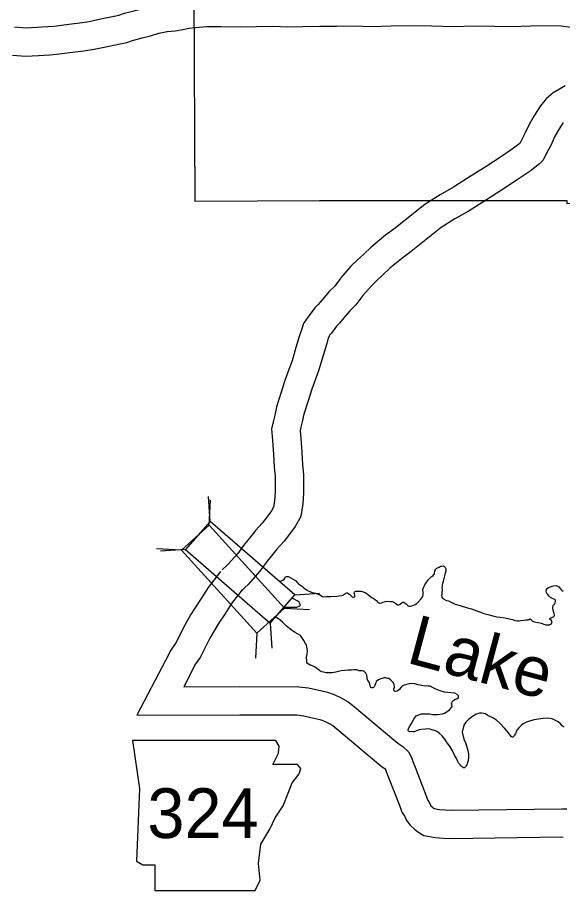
# Model space of a CAD drawing. Extents: x 1374139 to 1377472, y 1168351 to 1170484.
# Drawn here: x 1374736.9 to 1374794.6, y 1169898.3 to 1169990.8 of the extents above; entities that cross this region are included whole.
import ezdxf

# ---------------------------------------------------------------- set-up
doc = ezdxf.new("R2010")
doc.units = 0
doc.layers.add('Default', color=7, linetype='Continuous')

msp = doc.modelspace()

# ---------------------------------------------------------------- linework, layer by layer
at = {"layer": 'Default'}
for p, q in [((1374757.309, 1169937.416), (1374757.126, 1169940.05)), ((1374757.213, 1169937.021), (1374757.343, 1169939.658)), ((1374754.28, 1169934.361), (1374751.643, 1169934.49)), ((1374754.709, 1169934.429), (1374752.075, 1169934.247)), ((1374766.27, 1169929.617), (1374768.904, 1169929.8)), ((1374765.193, 1169928.22), (1374767.83, 1169928.091)), ((1374763.67, 1169926.63), (1374763.853, 1169923.996)), ((1374762.26, 1169925.56), (1374762.131, 1169922.923))]:
    msp.add_line(p, q, dxfattribs=at)
for points in [[(1374755.589, 1169993.37), (1374755.686, 1169971.353), (1374768.904, 1169971.419), (1374795.096, 1169971.426), (1374795.098, 1169971.109), (1374809.049, 1169971.278), (1374809.216, 1169958.075), (1374822.416, 1169958.154), (1374822.585, 1169944.915), (1374835.768, 1169945.049), (1374842.36, 1169945.115), (1374842.165, 1169958.33), (1374848.748, 1169958.388), (1374848.543, 1169971.594), (1374848.426, 1169998.104)], [(1374736.597, 1169989.802), (1374737.824, 1169989.72), (1374738.97, 1169989.768), (1374740.122, 1169989.849), (1374740.743, 1169989.898), (1374742.637, 1169990.127), (1374743.516, 1169990.246), (1374744.487, 1169990.39), (1374745.863, 1169990.687), (1374747.16, 1169990.936), (1374747.633, 1169991.052), (1374748.242, 1169991.263), (1374749.37, 1169991.538), (1374749.812, 1169991.659)], [(1374736.398, 1169986.808), (1374737.788, 1169986.716), (1374739.138, 1169986.773), (1374740.343, 1169986.857), (1374741.04, 1169986.912), (1374743.019, 1169987.151), (1374743.938, 1169987.276), (1374745.023, 1169987.437), (1374746.462, 1169987.747), (1374747.799, 1169988.004), (1374748.484, 1169988.171), (1374749.092, 1169988.383), (1374750.121, 1169988.633), (1374751.003, 1169988.875), (1374751.895, 1169989.136), (1374752.761, 1169989.328), (1374753.616, 1169989.406), (1374754.432, 1169989.548), (1374755.097, 1169989.662), (1374755.756, 1169989.737), (1374756.926, 1169989.843), (1374758.495, 1169989.856), (1374760.488, 1169989.8), (1374763.943, 1169989.897), (1374765.552, 1169989.831), (1374767.086, 1169989.854), (1374768.942, 1169989.868), (1374770.708, 1169989.892), (1374772.48, 1169989.926), (1374774.42, 1169989.859), (1374776.475, 1169989.905), (1374778.69, 1169989.939), (1374780.797, 1169989.924), (1374783.096, 1169989.838), (1374785.252, 1169989.913), (1374787.399, 1169989.888), (1374789.33, 1169989.851), (1374792.236, 1169989.948), (1374794.499, 1169989.905), (1374795.537, 1169989.794)], [(1374794.936, 1169983.574), (1374794.333, 1169983.214), (1374793.638, 1169982.834), (1374792.895, 1169982.169), (1374792.303, 1169981.445), (1374791.588, 1169980.353), (1374791.116, 1169979.48), (1374790.736, 1169978.643), (1374790.298, 1169977.817), (1374790.107, 1169977.451), (1374789.458, 1169976.965), (1374788.171, 1169976.087), (1374786.559, 1169975.027), (1374784.971, 1169974.027), (1374783.107, 1169972.831), (1374781.682, 1169972.027), (1374780.045, 1169970.977), (1374778.167, 1169969.478), (1374776.762, 1169968.382), (1374775.907, 1169967.723), (1374774.366, 1169966.485), (1374773.565, 1169965.709), (1374772.919, 1169965.119), (1374772.218, 1169964.445), (1374771.151, 1169963.207), (1374770.507, 1169962.342), (1374769.913, 1169961.772), (1374769.169, 1169960.892), (1374768.765, 1169960.399), (1374768.416, 1169960.027), (1374767.809, 1169959.225), (1374767.589, 1169958.958), (1374767.206, 1169958.378), (1374766.977, 1169957.725), (1374766.757, 1169957.017), (1374766.408, 1169955.834), (1374765.999, 1169954.437), (1374765.647, 1169953.515), (1374765.233, 1169952.353), (1374764.85, 1169951.089), (1374764.357, 1169949.561), (1374764.159, 1169948.663), (1374763.981, 1169947.959), (1374763.818, 1169947.206), (1374763.93, 1169946.008), (1374764.023, 1169944.508), (1374764.108, 1169943.173), (1374764.197, 1169942.214), (1374764.218, 1169941.22), (1374764.211, 1169940.55), (1374764.142, 1169939.607), (1374764.036, 1169938.93), (1374763.805, 1169938.516), (1374763.325, 1169937.864), (1374762.841, 1169937.239), (1374762.119, 1169936.432), (1374761.478, 1169935.651), (1374760.963, 1169935.015), (1374760.242, 1169934.024), (1374759.208, 1169932.836), (1374758.577, 1169932.264)], [(1374794.725, 1169979.669), (1374794.167, 1169978.816), (1374793.805, 1169978.145), (1374793.43, 1169977.319), (1374792.953, 1169976.421), (1374792.576, 1169975.697), (1374792.216, 1169975.283), (1374791.204, 1169974.524), (1374789.84, 1169973.594), (1374788.182, 1169972.504), (1374786.58, 1169971.495), (1374784.655, 1169970.26), (1374783.229, 1169969.456), (1374781.795, 1169968.536), (1374780.026, 1169967.123), (1374778.601, 1169966.011), (1374777.762, 1169965.365), (1374776.353, 1169964.233), (1374775.621, 1169963.524), (1374774.971, 1169962.93), (1374774.398, 1169962.379), (1374773.493, 1169961.33), (1374772.764, 1169960.35), (1374772.103, 1169959.716), (1374771.474, 1169958.972), (1374771.022, 1169958.421), (1374770.713, 1169958.091), (1374770.166, 1169957.368), (1374770.007, 1169957.175), (1374769.913, 1169957.032), (1374769.825, 1169956.783), (1374769.629, 1169956.148), (1374769.286, 1169954.987), (1374768.844, 1169953.479), (1374768.462, 1169952.477), (1374768.083, 1169951.414), (1374767.714, 1169950.194), (1374767.256, 1169948.776), (1374767.079, 1169947.971), (1374766.902, 1169947.272), (1374766.848, 1169947.024), (1374766.921, 1169946.24), (1374767.017, 1169944.696), (1374767.099, 1169943.408), (1374767.194, 1169942.385), (1374767.219, 1169941.236), (1374767.21, 1169940.424), (1374767.125, 1169939.265), (1374766.917, 1169937.938), (1374766.333, 1169936.889), (1374765.719, 1169936.056), (1374765.148, 1169935.318), (1374764.397, 1169934.479), (1374763.803, 1169933.755), (1374763.343, 1169933.188), (1374762.591, 1169932.154), (1374761.355, 1169930.733), (1374760.592, 1169930.041)], [(1374758.413, 1169932.09), (1374757.698, 1169931.196), (1374757.094, 1169930.411), (1374756.367, 1169929.233), (1374755.678, 1169928.227), (1374755.245, 1169927.517), (1374754.639, 1169926.431), (1374753.694, 1169924.554), (1374753.136, 1169923.781), (1374752.591, 1169922.691), (1374749.561, 1169916.882), (1374760.479, 1169916.918), (1374766.516, 1169916.902), (1374767.237, 1169916.813), (1374767.828, 1169916.683), (1374768.3, 1169916.566), (1374768.942, 1169916.418), (1374769.266, 1169916.315), (1374769.645, 1169916.142), (1374769.92, 1169915.996), (1374770.305, 1169915.773), (1374770.541, 1169915.6), (1374775.382, 1169911.523), (1374775.85, 1169911.212), (1374775.874, 1169911.188), (1374775.906, 1169911.126), (1374775.977, 1169910.93), (1374776.216, 1169910.288), (1374777.419, 1169907.243), (1374777.618, 1169906.609), (1374777.923, 1169906.152), (1374778.103, 1169905.739), (1374778.503, 1169905.215), (1374778.972, 1169904.818), (1374779.317, 1169904.539), (1374779.95, 1169904.145), (1374781.184, 1169903.906), (1374782.017, 1169903.851), (1374782.806, 1169903.809), (1374794.54, 1169903.974), (1374794.705, 1169903.97)], [(1374779.85, 1169930.204), (1374779.989, 1169930.555), (1374780.049, 1169930.676), (1374780.397, 1169931.207), (1374780.556, 1169931.377), (1374780.736, 1169931.528), (1374780.815, 1169931.578), (1374780.945, 1169931.689), (1374781.025, 1169931.779), (1374781.064, 1169931.839), (1374781.094, 1169931.919), (1374781.094, 1169931.959), (1374781.114, 1169932.11), (1374781.133, 1169932.18), (1374781.213, 1169932.34), (1374781.332, 1169932.461), (1374781.582, 1169932.581), (1374781.691, 1169932.621), (1374781.741, 1169932.652), (1374781.841, 1169932.672), (1374781.991, 1169932.692), (1374782.061, 1169932.672), (1374782.141, 1169932.632), (1374782.181, 1169932.572), (1374782.221, 1169932.543), (1374782.261, 1169932.442), (1374782.281, 1169932.382), (1374782.282, 1169932.282), (1374782.272, 1169932.142), (1374782.223, 1169931.912), (1374782.123, 1169931.641), (1374782.054, 1169931.351), (1374782.005, 1169931.05), (1374781.936, 1169930.83), (1374781.896, 1169930.659), (1374781.867, 1169930.389), (1374781.878, 1169930.179), (1374781.869, 1169929.858), (1374781.859, 1169929.678), (1374781.84, 1169929.558), (1374781.85, 1169929.438), (1374781.88, 1169929.318), (1374781.96, 1169929.228), (1374782.34, 1169929.048), (1374782.55, 1169928.989), (1374783.28, 1169928.63), (1374783.57, 1169928.57), (1374784.35, 1169928.322), (1374784.57, 1169928.262), (1374784.989, 1169928.153), (1374785.269, 1169928.033), (1374785.729, 1169927.874), (1374785.939, 1169927.784), (1374786.319, 1169927.655), (1374786.719, 1169927.546), (1374787.248, 1169927.407), (1374787.698, 1169927.318), (1374788.008, 1169927.268), (1374788.547, 1169927.189), (1374788.987, 1169927.1), (1374789.347, 1169927.011), (1374789.587, 1169926.921), (1374789.866, 1169926.892), (1374790.056, 1169926.882), (1374790.216, 1169926.912), (1374790.585, 1169926.953), (1374790.755, 1169926.984), (1374790.985, 1169926.994), (1374791.064, 1169927.014), (1374791.144, 1169927.035), (1374791.214, 1169927.075), (1374791.304, 1169927.035), (1374791.364, 1169926.935), (1374791.474, 1169926.845), (1374791.674, 1169926.775), (1374792.074, 1169926.706), (1374792.384, 1169926.617), (1374792.664, 1169926.517), (1374792.884, 1169926.458), (1374793.233, 1169926.458), (1374793.483, 1169926.549), (1374793.522, 1169926.659), (1374793.502, 1169926.879), (1374793.322, 1169927.019), (1374793.291, 1169927.039), (1374793.301, 1169927.129), (1374793.411, 1169927.2), (1374793.67, 1169927.31), (1374793.75, 1169927.381), (1374793.78, 1169927.471), (1374793.759, 1169927.681), (1374793.689, 1169927.841), (1374793.638, 1169928.011), (1374793.618, 1169928.251), (1374793.667, 1169928.492), (1374793.796, 1169928.642), (1374793.866, 1169928.793), (1374793.905, 1169928.943), (1374793.905, 1169929.063), (1374793.815, 1169929.153), (1374793.655, 1169929.203)], [(1374764.735, 1169930.983), (1374764.768, 1169931.033), (1374764.838, 1169931.114), (1374764.967, 1169931.174), (1374765.057, 1169931.194), (1374765.137, 1169931.234), (1374765.206, 1169931.345)], [(1374765.206, 1169931.345), (1374765.276, 1169931.495), (1374765.336, 1169931.555), (1374765.426, 1169931.585), (1374765.575, 1169931.566), (1374765.795, 1169931.466), (1374766.025, 1169931.336), (1374766.346, 1169931.137), (1374766.576, 1169930.907), (1374766.726, 1169930.757), (1374767.106, 1169930.518), (1374767.176, 1169930.458), (1374767.256, 1169930.378), (1374767.427, 1169930.238), (1374767.437, 1169930.238), (1374767.617, 1169930.088), (1374767.797, 1169930.008), (1374768.187, 1169929.859), (1374768.317, 1169929.829), (1374768.696, 1169929.74), (1374768.836, 1169929.68), (1374768.886, 1169929.65), (1374769.026, 1169929.561), (1374769.216, 1169929.471), (1374769.386, 1169929.431), (1374769.646, 1169929.442), (1374769.756, 1169929.462), (1374770.085, 1169929.443), (1374770.345, 1169929.503), (1374770.535, 1169929.464), (1374770.944, 1169929.525), (1374771.283, 1169929.565), (1374771.403, 1169929.606), (1374771.483, 1169929.666), (1374771.603, 1169929.746), (1374771.652, 1169929.776), (1374771.692, 1169929.807), (1374771.782, 1169929.857), (1374771.872, 1169929.827), (1374772.022, 1169929.727), (1374772.122, 1169929.657), (1374772.182, 1169929.597), (1374772.302, 1169929.487), (1374772.352, 1169929.437), (1374772.432, 1169929.388), (1374772.512, 1169929.378), (1374772.632, 1169929.428), (1374772.642, 1169929.548), (1374772.611, 1169929.748), (1374772.571, 1169929.848), (1374772.611, 1169929.919), (1374772.661, 1169929.969), (1374772.76, 1169930.029), (1374773.17, 1169930.02), (1374773.31, 1169930.01), (1374773.539, 1169929.961), (1374773.809, 1169929.841), (1374773.989, 1169929.701), (1374774.3, 1169929.462), (1374774.44, 1169929.362), (1374774.57, 1169929.272), (1374774.8, 1169929.122), (1374774.98, 1169928.993), (1374775.06, 1169928.883), (1374775.13, 1169928.823), (1374775.27, 1169928.763), (1374775.31, 1169928.763), (1374775.45, 1169928.793), (1374775.65, 1169928.854), (1374775.889, 1169928.914), (1374776.099, 1169928.945), (1374776.388, 1169928.935), (1374776.598, 1169928.916), (1374776.718, 1169928.886), (1374776.848, 1169928.806), (1374776.908, 1169928.756), (1374777.198, 1169928.577), (1374777.298, 1169928.567), (1374777.418, 1169928.637), (1374777.577, 1169928.758), (1374777.647, 1169928.818), (1374777.717, 1169928.868), (1374777.807, 1169928.868), (1374777.877, 1169928.829), (1374778.097, 1169928.669), (1374778.177, 1169928.569), (1374778.227, 1169928.519), (1374778.357, 1169928.439), (1374778.487, 1169928.419), (1374778.667, 1169928.48), (1374779.016, 1169928.611), (1374779.215, 1169928.721), (1374779.295, 1169928.771), (1374779.444, 1169928.952), (1374779.494, 1169929.032), (1374779.624, 1169929.173), (1374779.852, 1169929.454), (1374779.872, 1169929.584), (1374779.892, 1169929.764), (1374779.881, 1169929.904), (1374779.85, 1169930.204)], [(1374760.755, 1169930.215), (1374760.058, 1169929.344), (1374759.566, 1169928.704), (1374758.882, 1169927.597), (1374758.198, 1169926.597), (1374757.836, 1169926.004), (1374757.29, 1169925.025), (1374756.267, 1169922.992), (1374755.711, 1169922.222), (1374755.263, 1169921.326), (1374754.518, 1169919.898), (1374760.478, 1169919.918), (1374766.704, 1169919.901), (1374767.742, 1169919.773), (1374768.51, 1169919.605), (1374768.998, 1169919.484), (1374769.734, 1169919.315), (1374770.35, 1169919.119), (1374770.971, 1169918.834), (1374771.376, 1169918.621), (1374771.951, 1169918.286), (1374772.396, 1169917.959), (1374777.185, 1169913.927), (1374777.737, 1169913.559), (1374778.314, 1169913.003), (1374778.663, 1169912.325), (1374778.794, 1169911.961), (1374779.017, 1169911.363), (1374780.248, 1169908.245), (1374780.351, 1169907.919), (1374780.567, 1169907.595), (1374780.703, 1169907.282), (1374780.882, 1169907.131), (1374781.058, 1169906.989), (1374781.065, 1169906.985), (1374781.57, 1169906.887), (1374782.195, 1169906.845), (1374782.864, 1169906.81), (1374794.558, 1169906.975), (1374795.088, 1169906.961)], [(1374793.655, 1169929.203), (1374793.485, 1169929.272), (1374793.355, 1169929.342), (1374793.215, 1169929.482), (1374793.075, 1169929.652), (1374792.984, 1169929.772), (1374792.934, 1169929.912), (1374792.914, 1169930.052), (1374792.933, 1169930.152), (1374792.953, 1169930.202), (1374793.023, 1169930.293), (1374793.142, 1169930.393), (1374793.342, 1169930.484), (1374793.532, 1169930.544), (1374793.671, 1169930.595), (1374793.961, 1169930.605), (1374794.111, 1169930.555), (1374794.241, 1169930.466), (1374794.431, 1169930.276), (1374794.551, 1169930.136), (1374794.711, 1169930.026)], [(1374765.035, 1169928.34), (1374765.484, 1169928.331), (1374765.784, 1169928.322), (1374766.303, 1169928.333), (1374766.313, 1169928.333), (1374766.513, 1169928.334), (1374766.583, 1169928.354), (1374766.763, 1169928.414), (1374766.862, 1169928.455), (1374766.862, 1169928.555), (1374766.832, 1169928.725), (1374766.761, 1169928.865), (1374766.611, 1169928.975), (1374766.071, 1169929.234), (1374765.914, 1169929.261)], [(1374774.025, 1169920.56), (1374773.954, 1169920.73), (1374773.934, 1169920.88), (1374773.903, 1169921.12), (1374773.803, 1169921.34), (1374773.663, 1169921.48), (1374773.662, 1169921.5), (1374773.463, 1169921.59), (1374773.103, 1169921.569), (1374772.843, 1169921.669), (1374772.553, 1169921.678), (1374772.284, 1169921.658), (1374771.924, 1169921.637), (1374771.186, 1169921.585), (1374770.617, 1169921.454), (1374770.207, 1169921.373), (1374769.858, 1169921.372), (1374769.618, 1169921.381), (1374769.328, 1169921.441), (1374769.148, 1169921.481), (1374768.928, 1169921.59), (1374768.748, 1169921.71), (1374768.488, 1169921.93), (1374768.298, 1169922.029), (1374767.968, 1169922.169), (1374767.918, 1169922.179), (1374767.718, 1169922.269), (1374767.558, 1169922.388), (1374767.547, 1169922.629), (1374767.526, 1169923.029), (1374767.595, 1169923.35), (1374767.624, 1169923.69), (1374767.563, 1169924.131), (1374767.523, 1169924.331), (1374767.432, 1169924.471), (1374767.252, 1169924.801), (1374766.881, 1169925.311), (1374766.821, 1169925.351), (1374766.321, 1169925.65), (1374765.951, 1169925.879), (1374765.73, 1169926.059), (1374765.38, 1169926.349), (1374765.2, 1169926.529), (1374764.989, 1169926.728), (1374764.709, 1169926.988), (1374764.719, 1169926.988), (1374764.589, 1169927.068), (1374764.319, 1169927.238), (1374764.155, 1169927.37)], [(1374781.58, 1169914.979), (1374781.39, 1169915.109), (1374781.2, 1169915.218), (1374780.81, 1169915.338), (1374780.61, 1169915.397), (1374780.32, 1169915.427), (1374780.131, 1169915.416), (1374779.721, 1169915.376), (1374779.472, 1169915.345), (1374779.183, 1169915.224), (1374778.983, 1169915.154), (1374778.913, 1169915.133), (1374778.783, 1169915.113), (1374778.534, 1169915.153), (1374778.434, 1169915.132), (1374778.314, 1169915.172), (1374778.304, 1169915.282), (1374778.323, 1169915.463), (1374778.482, 1169915.723), (1374778.651, 1169916.014), (1374778.899, 1169916.465), (1374779.138, 1169916.816), (1374779.697, 1169917.038), (1374780.546, 1169917.009), (1374780.915, 1169916.97), (1374781.415, 1169916.951), (1374781.924, 1169917.012), (1374782.153, 1169917.103), (1374782.433, 1169917.274), (1374782.672, 1169917.444), (1374782.831, 1169917.645), (1374782.94, 1169917.815), (1374782.92, 1169917.976), (1374782.89, 1169918.096), (1374782.929, 1169918.206), (1374782.959, 1169918.276), (1374783.019, 1169918.376), (1374783.138, 1169918.487), (1374783.308, 1169918.577), (1374783.507, 1169918.638), (1374783.617, 1169918.728), (1374783.637, 1169918.768), (1374783.617, 1169918.928), (1374783.496, 1169919.078), (1374783.246, 1169919.208), (1374782.507, 1169919.276), (1374782.157, 1169919.336), (1374781.668, 1169919.455), (1374781.308, 1169919.594), (1374780.938, 1169919.784), (1374780.608, 1169919.963), (1374780.398, 1169919.963), (1374780.198, 1169919.982), (1374780.048, 1169919.972), (1374779.739, 1169920.011), (1374779.569, 1169920.051), (1374779.299, 1169920.111), (1374778.999, 1169920.2), (1374778.52, 1169920.249), (1374778.44, 1169920.219), (1374778.27, 1169920.178), (1374778.11, 1169920.128), (1374777.761, 1169920.037), (1374777.671, 1169919.987), (1374777.472, 1169919.796), (1374777.363, 1169919.616), (1374777.243, 1169919.485), (1374777.213, 1169919.465), (1374777.164, 1169919.445), (1374777.074, 1169919.415), (1374776.914, 1169919.405), (1374776.824, 1169919.444), (1374776.794, 1169919.464), (1374776.784, 1169919.635), (1374776.853, 1169919.845), (1374776.822, 1169920.115), (1374776.662, 1169920.385), (1374776.441, 1169920.585), (1374776.251, 1169920.755), (1374776.131, 1169920.775), (1374776.021, 1169920.794), (1374775.881, 1169920.824), (1374775.752, 1169920.834), (1374775.552, 1169920.783), (1374775.412, 1169920.733), (1374775.233, 1169920.673), (1374775.143, 1169920.632), (1374774.914, 1169920.462), (1374774.874, 1169920.311), (1374774.805, 1169920.121), (1374774.765, 1169920.011), (1374774.735, 1169919.941), (1374774.686, 1169919.88), (1374774.636, 1169919.82), (1374774.546, 1169919.77), (1374774.426, 1169919.77), (1374774.326, 1169919.8), (1374774.276, 1169919.94), (1374774.245, 1169920.21), (1374774.155, 1169920.38), (1374774.025, 1169920.56)], [(1374794.801, 1169915.608), (1374794.621, 1169915.738), (1374794.431, 1169915.948), (1374794.19, 1169916.167), (1374793.56, 1169916.507), (1374793.101, 1169916.566), (1374792.601, 1169916.524), (1374792.082, 1169916.463), (1374791.613, 1169916.382), (1374791.034, 1169916.211), (1374790.835, 1169916.14), (1374790.476, 1169915.949), (1374790.266, 1169915.789), (1374790.047, 1169915.578), (1374789.818, 1169915.297), (1374789.699, 1169915.026), (1374789.66, 1169914.946), (1374789.55, 1169914.776), (1374789.51, 1169914.706), (1374789.491, 1169914.645), (1374789.451, 1169914.595), (1374789.391, 1169914.555), (1374789.321, 1169914.535), (1374789.201, 1169914.635), (1374788.91, 1169915.025), (1374788.499, 1169915.514), (1374788.009, 1169916.024), (1374787.638, 1169916.344), (1374787.258, 1169916.583), (1374786.878, 1169916.773), (1374786.668, 1169916.892), (1374786.488, 1169917.012), (1374786.268, 1169917.062), (1374786.058, 1169917.101), (1374785.849, 1169917.091), (1374785.41, 1169916.95), (1374784.961, 1169916.648), (1374784.672, 1169916.427), (1374784.383, 1169916.146), (1374784.194, 1169915.806), (1374784.066, 1169915.375), (1374784.017, 1169915.064), (1374784.188, 1169914.334), (1374784.349, 1169913.944), (1374784.47, 1169913.623), (1374784.541, 1169913.393), (1374784.611, 1169913.133), (1374784.672, 1169912.743), (1374784.683, 1169912.402), (1374784.654, 1169912.092), (1374784.555, 1169911.751), (1374784.495, 1169911.621), (1374784.436, 1169911.521), (1374784.406, 1169911.481), (1374784.356, 1169911.41), (1374784.257, 1169911.32), (1374784.137, 1169911.31), (1374783.937, 1169911.44), (1374783.676, 1169911.779), (1374783.516, 1169912.049), (1374783.365, 1169912.349), (1374783.194, 1169912.649), (1374782.953, 1169913.19), (1374782.752, 1169913.53), (1374782.442, 1169913.919), (1374782.352, 1169914.049), (1374782.181, 1169914.339), (1374781.89, 1169914.699), (1374781.58, 1169914.979)]]:
    msp.add_lwpolyline(points, dxfattribs=at)
for points in [[(1374765.193, 1169928.22), (1374757.213, 1169937.021), (1374754.28, 1169934.361), (1374762.26, 1169925.56)], [(1374766.27, 1169929.617), (1374757.309, 1169937.416), (1374754.709, 1169934.429), (1374763.67, 1169926.63)], [(1374749.076, 1169914.204), (1374749.837, 1169909.129), (1374749.499, 1169901.431), (1374750.176, 1169901.008), (1374751.445, 1169901.008), (1374751.445, 1169898.301), (1374762.103, 1169898.301), (1374762.61, 1169899.401), (1374762.441, 1169901.177), (1374762.695, 1169903.208), (1374763.625, 1169904.815), (1374764.218, 1169905.999), (1374765.063, 1169907.268), (1374765.571, 1169908.621), (1374765.994, 1169909.721), (1374766.755, 1169910.651), (1374766.924, 1169911.244), (1374766.586, 1169911.667), (1374763.964, 1169911.667), (1374764.556, 1169912.851), (1374764.641, 1169913.612), (1374764.29, 1169914.197)]]:
    msp.add_lwpolyline(points, close=True, dxfattribs=at)

# ---------------------------------------------------------------- texts
msp.add_text('Lake', height=5.28, rotation=345, dxfattribs=at).set_placement((1374777.965, 1169922.485))
msp.add_text('324', height=5.28, dxfattribs=at).set_placement((1374750.672, 1169903.859))

doc.saveas('drawing.dxf')
